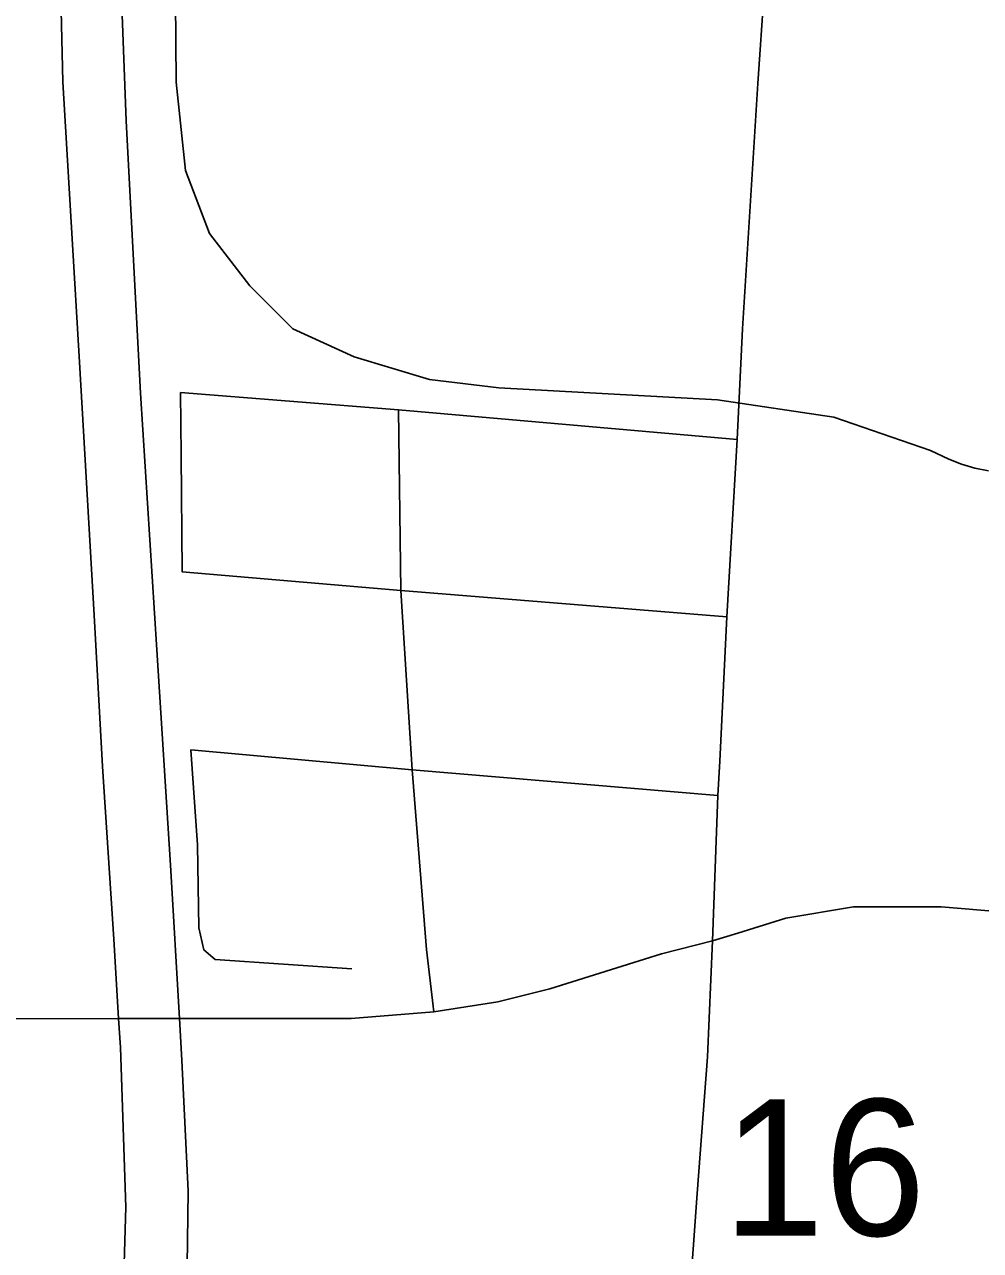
# Model space of a CAD drawing. Extents: x 0 to 34, y 0 to 22.
# Drawn here: x 7.2625 to 7.5558, y 15.6309 to 16.0069 of the extents above; entities that cross this region are included whole.
import ezdxf

# ---------------------------------------------------------------- set-up
doc = ezdxf.new("R2010")
doc.units = 0
for name, color, linetype in [('GM_X_City_Street', 7, 'Continuous'), ('GM_X_County_Road', 7, 'Continuous'), ('GM_X_Interstate_Route', 7, 'Continuous'), ('GM_X_Rail_Line', 7, 'Continuous'), ('GM_X_Section_Text', 7, 'Continuous')]:
    doc.layers.add(name, color=color, linetype=linetype)

msp = doc.modelspace()

# ---------------------------------------------------------------- linework, layer by layer
at = {"layer": 'GM_X_City_Street'}
for points in [[(7.47799, 15.82524), (7.48112, 15.87967), (7.4828, 15.91358), (7.48751, 15.98886), (7.49525, 16.10182), (7.49893, 16.17783), (7.49986, 16.19698), (7.51148, 16.31779), (7.51448, 16.34558), (7.52393, 16.41809), (7.53338, 16.49375), (7.53653, 16.52212), (7.53969, 16.582), (7.54773, 16.65348), (7.55287, 16.73243), (7.56014, 16.83479), (7.56347, 16.89532), (7.56671, 16.94088), (7.57008, 16.96253), (7.57274, 16.97796), (7.57469, 16.98562)], [(7.3103, 15.89407), (7.37723, 15.88875), (7.48112, 15.87967)], [(7.3103, 15.89407), (7.31058, 15.87482), (7.31085, 15.83903), (7.37794, 15.83328), (7.47799, 15.82524)], [(7.38802, 15.70411), (7.38584, 15.7232), (7.38138, 15.77832), (7.37794, 15.83328), (7.37723, 15.88875)], [(7.4664, 15.61419), (7.46881, 15.64834), (7.47198, 15.69027), (7.47353, 15.72586), (7.47518, 15.7704), (7.47586, 15.78096), (7.47799, 15.82524)], [(7.36286, 15.71728), (7.32097, 15.72017), (7.3175, 15.72306), (7.31591, 15.72985), (7.3155, 15.75529), (7.31353, 15.78441), (7.38138, 15.77832), (7.47518, 15.7704)]]:
    msp.add_lwpolyline(points, dxfattribs=at)
at = {"layer": 'GM_X_County_Road'}
for points in [[(7.77038, 15.80777), (7.72909, 15.76827), (7.70311, 15.74435), (7.68695, 15.73326), (7.67206, 15.72835), (7.6567, 15.72693), (7.61329, 15.73041), (7.54375, 15.73627), (7.51685, 15.73626), (7.49606, 15.73278), (7.48133, 15.72819), (7.47353, 15.72586)], [(7.47353, 15.72586), (7.45788, 15.72185), (7.42366, 15.71108), (7.40766, 15.70712), (7.38802, 15.70411), (7.36267, 15.70205), (7.31007, 15.70205), (7.29135, 15.70199), (7.25843, 15.70189), (7.18291, 15.70178), (7.06785, 15.70205), (7.06584, 15.70209)]]:
    msp.add_lwpolyline(points, dxfattribs=at)
at = {"layer": 'GM_X_Interstate_Route'}
for points in [[(7.31071, 15.6893), (7.31007, 15.70205), (7.30722, 15.74911), (7.30306, 15.81513), (7.29801, 15.89387), (7.29362, 15.97743), (7.29077, 16.05332), (7.29011, 16.12745), (7.29226, 16.19688), (7.2956, 16.26212), (7.30246, 16.33582), (7.3092, 16.41389), (7.31841, 16.51479), (7.32587, 16.6023), (7.3342, 16.69157), (7.34056, 16.7668), (7.34999, 16.86593), (7.35723, 16.94884), (7.36337, 17.01793), (7.37127, 17.10478), (7.37722, 17.16312)], [(7.29305, 15.62692), (7.29352, 15.64411), (7.29187, 15.69313), (7.29135, 15.70199), (7.2899, 15.72635), (7.28644, 15.77932), (7.28381, 15.82571), (7.27937, 15.90335), (7.27427, 15.98938), (7.27246, 16.06374), (7.27197, 16.13825), (7.27373, 16.19859), (7.27723, 16.25982), (7.28151, 16.31163), (7.28358, 16.33752), (7.28595, 16.36707), (7.29138, 16.42431), (7.29779, 16.49505)], [(7.30284, 15.46179), (7.30656, 15.49535), (7.31007, 15.54448), (7.31183, 15.58834), (7.31271, 15.6491), (7.31071, 15.6893)]]:
    msp.add_lwpolyline(points, dxfattribs=at)
at = {"layer": 'GM_X_Rail_Line'}
msp.add_lwpolyline([(7.30859, 16.03979), (7.309, 15.98924), (7.31188, 15.96211), (7.31927, 15.94279), (7.3316, 15.92676), (7.34476, 15.91361), (7.36366, 15.90498), (7.38668, 15.89799), (7.40805, 15.89553), (7.47505, 15.89183), (7.51081, 15.88648), (7.5404, 15.87621), (7.54606, 15.87361), (7.54999, 15.87203), (7.55406, 15.87083), (7.55823, 15.87003)], dxfattribs=at)

# ---------------------------------------------------------------- texts
at = {"layer": 'GM_X_Section_Text'}
msp.add_text('16', height=0.041856, rotation=0, dxfattribs=at).set_placement((7.47668, 15.63542))

doc.saveas('drawing.dxf')
